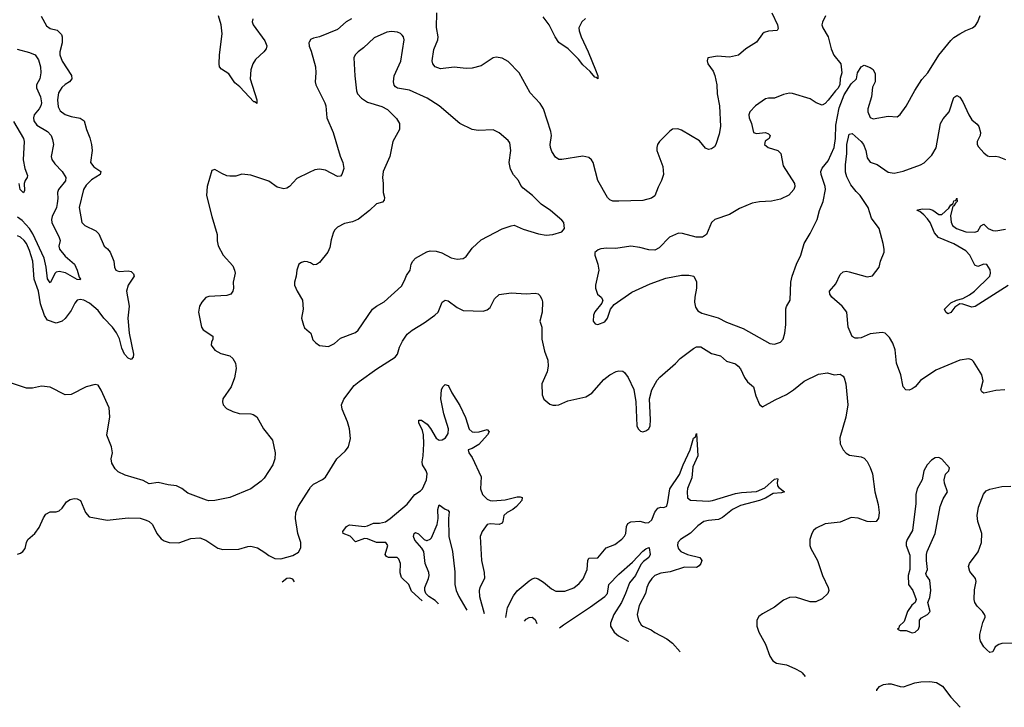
# Model space of a CAD drawing. Header units: inches. Extents: x 1552611 to 1694776, y 811966 to 917215.
# Tile 357 of 549: x 1658065 to 1664647, y 829769 to 834365. Entities that reach past the tile are written whole.
import ezdxf

# ---------------------------------------------------------------- set-up
doc = ezdxf.new("R2010")
doc.units = ezdxf.units.IN
doc.header["$MEASUREMENT"] = 0
for name, color, linetype in [('B6853', 7, 'Continuous'), ('B6862', 7, 'Continuous'), ('B6863', 7, 'Continuous')]:
    doc.layers.add(name, color=color, linetype=linetype)

msp = doc.modelspace()

# ---------------------------------------------------------------- linework, layer by layer
at = {"layer": 'B6853', "color": 5}
for points, elevation in [([(1658208.6, 834388.6), (1658243.7, 834323.7), (1658270, 834305.4), (1658315.2, 834295.2), (1658345.3, 834265.3), (1658350.2, 834250), (1658348.7, 834210), (1658333.2, 834150), (1658333.6, 834130), (1658348.7, 834088.7), (1658411.2, 833991.2), (1658413.2, 833970), (1658398.8, 833950), (1658368.3, 833931.7), (1658347.4, 833912.6), (1658323.9, 833876.1), (1658316.9, 833830), (1658321.7, 833781.7), (1658336.5, 833756.5), (1658370, 833732.1), (1658410, 833717.9), (1658470, 833706.5), (1658497.3, 833690), (1658512.1, 833630), (1658535, 833575), (1658545, 833530), (1658548.7, 833490), (1658538.4, 833410), (1658561.5, 833381.5), (1658608, 833350), (1658602.4, 833330), (1658544.7, 833295.3), (1658510, 833259.8), (1658491.3, 833230), (1658462.2, 833110), (1658481.3, 833010), (1658500.3, 832990), (1658574.5, 832954.5), (1658593.9, 832933.9), (1658630, 832851), (1658653.2, 832833.2), (1658671, 832810), (1658693.4, 832750), (1658699.1, 832710), (1658707.3, 832690), (1658730, 832682.8), (1658790, 832686), (1658810, 832680.9), (1658827, 832667), (1658829.4, 832650), (1658790.1, 832590), (1658779, 832550), (1658796, 832450), (1658789.1, 832370.9), (1658797.4, 832270), (1658825.1, 832130), (1658822.9, 832110), (1658810, 832093), (1658790, 832102.7), (1658766.8, 832130), (1658747.5, 832170), (1658732.6, 832232.6), (1658711.8, 832271.8), (1658684.6, 832310), (1658627.6, 832370), (1658590, 832421.8), (1658532.1, 832470), (1658493.3, 832490), (1658470, 832495), (1658450, 832489.7), (1658434, 832470), (1658410, 832421.3), (1658370, 832367.8), (1658350, 832349.6), (1658310, 832335.6), (1658250, 832356.4), (1658230, 832386.6), (1658204.5, 832464.5), (1658190.3, 832550.3), (1658162.4, 832630), (1658154, 832750), (1658130, 832823.1), (1658110, 832868.8), (1658095, 832890), (1658070, 832911.7), (1658050, 832919.9)], 880), ([(1659623.2, 834370), (1659619.2, 834350), (1659626.7, 834330), (1659704.5, 834224.5), (1659717, 834190), (1659712.3, 834170), (1659697.1, 834150), (1659641, 834099), (1659624.7, 834070), (1659611.2, 834030), (1659606.9, 833970), (1659650.7, 833830), (1659650, 833805.1), (1659636.6, 833816.6), (1659630, 833816), (1659535.7, 833915.7), (1659503.5, 833943.5), (1659463.3, 834003.3), (1659414.3, 834034.3), (1659401.9, 834050), (1659397.8, 834070), (1659401.7, 834130), (1659419.4, 834270), (1659412.7, 834330), (1659395.1, 834390)], 880), ([(1658048.4, 834168.4), (1658130, 834146), (1658168.2, 834130), (1658190, 834096.4), (1658205, 834050), (1658206.6, 834010), (1658199.3, 833970), (1658178.5, 833930), (1658178.6, 833910), (1658203.2, 833850), (1658211.3, 833810), (1658206.8, 833790), (1658195.2, 833770), (1658162.2, 833730), (1658156.9, 833710), (1658159.2, 833690), (1658180.4, 833660.4), (1658250, 833616.9), (1658274.7, 833590), (1658284.8, 833564.8), (1658291.1, 833530), (1658276.5, 833450), (1658280.9, 833430), (1658300.9, 833400.9), (1658350, 833350.2), (1658373.3, 833310), (1658371.1, 833288.9), (1658324.7, 833230), (1658319, 833210), (1658320.7, 833170), (1658316.5, 833136.5), (1658310.9, 833110), (1658281.4, 833050), (1658277, 833030), (1658279.6, 833010), (1658330.1, 832910), (1658335.3, 832890), (1658327.9, 832850), (1658331.5, 832830), (1658370, 832783.9), (1658431.6, 832730), (1658450.1, 832690.1), (1658463.1, 832643.1), (1658472.6, 832630), (1658470, 832625.6), (1658450, 832627.2), (1658371.8, 832671.8), (1658330, 832682.6), (1658310, 832678.1), (1658301.4, 832670), (1658270, 832606.6), (1658250, 832633.6), (1658243.3, 832710), (1658228.2, 832770), (1658153.7, 832933.7), (1658130, 832970), (1658081.9, 833021.9), (1658050, 833045.4)], 860), ([(1660000, 834213.1), (1659998.4, 834210), (1659999.3, 834190), (1660000, 834188.4)], 920), ([(1658023.7, 833683.7), (1658090.1, 833570), (1658096, 833550), (1658088.4, 833428.4), (1658098.5, 833370), (1658116.4, 833323.6), (1658116.1, 833310), (1658102, 833290), (1658095.6, 833270), (1658096.5, 833223.5), (1658090, 833207), (1658069.2, 833230), (1658060.7, 833270)], 840), ([(1660000, 833342.7), (1659917.4, 833302.6), (1659868.4, 833250), (1659850, 833239.2), (1659830, 833234.8), (1659785.5, 833245.5), (1659730, 833285.6), (1659610, 833326), (1659550, 833331.8), (1659510, 833319.5), (1659470, 833318.4), (1659450, 833322), (1659416.9, 833336.9), (1659370, 833364), (1659350, 833358), (1659317.6, 833250), (1659314.9, 833190), (1659348.8, 833050), (1659384.6, 832930), (1659385.7, 832885.7), (1659392.8, 832852.8), (1659425.3, 832790), (1659490, 832719), (1659502.2, 832690), (1659505, 832670), (1659492.4, 832610), (1659495.5, 832570), (1659490.5, 832550), (1659477.3, 832530), (1659450, 832520.5), (1659330, 832515.4), (1659310, 832507.3), (1659282.5, 832477.5), (1659267, 832450), (1659259.6, 832410), (1659280.2, 832310), (1659292.5, 832292.5), (1659356.3, 832250), (1659356.3, 832230), (1659346.4, 832210), (1659345.7, 832190), (1659370, 832155.3), (1659410, 832134.3), (1659470, 832117.1), (1659490, 832100.7), (1659508, 832070), (1659512.7, 832032.7), (1659502, 831970), (1659478.4, 831910), (1659423.8, 831830), (1659420.5, 831810), (1659425.5, 831790), (1659446.9, 831766.9), (1659490, 831744.9), (1659533.1, 831733.1), (1659610.4, 831730.4), (1659626, 831726), (1659650, 831710.8), (1659695.8, 831630), (1659755.3, 831555.3), (1659772.2, 831470), (1659770.3, 831430), (1659757.4, 831390), (1659698.8, 831301.2), (1659680, 831280), (1659610, 831228.5), (1659469.3, 831170.7), (1659370, 831151.8), (1659330, 831149.7), (1659313.3, 831153.3), (1659190, 831199.7), (1659150, 831231.5), (1659114, 831250), (1659056.6, 831256.6), (1658990, 831272.2), (1658930, 831262.7), (1658890, 831284.5), (1658770, 831319.6), (1658723.1, 831343.1), (1658703.5, 831363.5), (1658681.5, 831401.5), (1658677.4, 831430), (1658685.1, 831470), (1658679.7, 831510), (1658647.4, 831587.4), (1658667.2, 831710), (1658662.2, 831770), (1658610, 831889), (1658590, 831922.7), (1658570, 831926.6), (1658510, 831911.3), (1658410, 831860.5), (1658370, 831856.3), (1658270, 831908.3), (1658210, 831914.5), (1658150, 831901), (1658110, 831901), (1657990, 831941.1)], 920), ([(1660000, 832743), (1659990, 832746.6), (1659970, 832749.3), (1659950, 832742.7), (1659931, 832730), (1659917.3, 832690), (1659914, 832650), (1659902, 832610), (1659903, 832590), (1659920.4, 832550), (1659956.5, 832490), (1659960.3, 832430), (1659949.2, 832370), (1659962.3, 832322.3), (1659970, 832305.5), (1660000, 832279.4)], 940), ([(1658050, 830792.6), (1658070, 830799), (1658086, 830810), (1658101.1, 830830), (1658109.7, 830870), (1658120.7, 830890), (1658166, 830930), (1658196.3, 830970), (1658225.2, 831034.8), (1658240.9, 831059.1), (1658270, 831076.1), (1658310, 831075.8), (1658330, 831081.5), (1658350, 831100.3), (1658377.5, 831142.5), (1658403, 831157), (1658430, 831163.4), (1658450, 831161.8), (1658471.8, 831150), (1658504, 831070), (1658530, 831042.6), (1658650, 831018.7), (1658790, 831035.5), (1658870, 831032.7), (1658910, 831020.5), (1658930.8, 831010), (1658953.4, 830990), (1658983, 830930), (1659010, 830895.5), (1659030, 830881.3), (1659064.7, 830870), (1659130, 830867.2), (1659210, 830897.6), (1659270, 830902), (1659310, 830886.8), (1659390, 830832.7), (1659422.6, 830822.6), (1659530, 830825.3), (1659590, 830844.2), (1659610, 830845.7), (1659654.6, 830834.6), (1659704.4, 830804.4), (1659730, 830782.8), (1659770, 830762.8), (1659810, 830762), (1659890, 830782.6), (1659930, 830806), (1659944.4, 830835.6), (1659943.5, 830870), (1659923.5, 830930), (1659908.4, 831030), (1659910.9, 831070), (1659928, 831112), (1660000, 831223.8)], 920), ([(1659901.7, 830606.5), (1659890, 830625.2), (1659870, 830632.7), (1659850, 830629.2), (1659820.8, 830604.9)], 920)]:
    msp.add_lwpolyline(points, dxfattribs=dict(at, elevation=elevation))
at = {"layer": 'B6862', "color": 5, "elevation": 920}
for points in [[(1663294.6, 830000), (1663315.3, 829975.3), (1663315.6, 829974.1)], [(1663794.3, 829879.2), (1663795.2, 829884.8), (1663813.5, 829906.5), (1663839.9, 829919.9), (1663870, 829926.4), (1663890, 829925.1), (1663950, 829908.4), (1663973.9, 829906.1), (1664048.8, 829931.2), (1664090, 829939.7), (1664150, 829940.8), (1664193.5, 829933.5), (1664234, 829910), (1664290, 829837), (1664352.7, 829768.5)]]:
    msp.add_lwpolyline(points, dxfattribs=at)
at = {"layer": 'B6863', "color": 5}
for points, elevation in [([(1660282.3, 834370), (1660247.9, 834350), (1660190, 834300.3), (1660070, 834249.7), (1660030, 834242.4), (1660010, 834232.8), (1660000, 834213.1)], 920), ([(1663093, 834410), (1663130.2, 834330), (1663134.6, 834305.4), (1663127.5, 834292.5), (1663070, 834287.7), (1663040.7, 834279.3), (1663029.5, 834270.5), (1662990, 834215.8), (1662919.6, 834170), (1662870, 834127.8), (1662810, 834113.5), (1662730, 834120.4), (1662666, 834110), (1662660.7, 834090), (1662664.9, 834070), (1662699.9, 834019.9), (1662712.8, 833992.8), (1662724.6, 833930), (1662727.6, 833870), (1662743.6, 833790), (1662749.1, 833650.9), (1662739.9, 833600.1), (1662719.3, 833530), (1662710, 833516), (1662690, 833500.9), (1662670, 833496.2), (1662650, 833507.3), (1662610, 833554.3), (1662490, 833626.3), (1662464.1, 833635.9), (1662430, 833634), (1662410, 833619.5), (1662342.4, 833550), (1662328.5, 833530), (1662323.1, 833510), (1662323.7, 833490), (1662363.7, 833383.7), (1662368.8, 833330), (1662356.5, 833290), (1662333.7, 833246.3), (1662311.5, 833188.5), (1662288.3, 833171.7), (1662230, 833156.1), (1662070, 833150.8), (1662030, 833152.6), (1662010, 833161.6), (1661995.3, 833175.3), (1661930, 833289.2), (1661898.8, 833410), (1661887.6, 833427.6), (1661870, 833442.7), (1661830, 833451.9), (1661689.8, 833429.8), (1661670, 833431), (1661646.2, 833446.2), (1661623.2, 833483.2), (1661613.3, 833510), (1661611.9, 833530), (1661619.8, 833590), (1661616.6, 833616.6), (1661566.3, 833770), (1661545.4, 833805.4), (1661476.9, 833876.9), (1661404.2, 834010), (1661330, 834085.7), (1661290, 834107.1), (1661250, 834115.1), (1661230, 834109.7), (1661150, 834056.9), (1661090, 834041.3), (1661050, 834039.2), (1660970, 834047.2), (1660877.6, 834037.6), (1660841.6, 834050), (1660827.1, 834070), (1660822, 834090), (1660834.6, 834165.4), (1660860.9, 834230), (1660863.1, 834250), (1660851.8, 834311.8), (1660852.9, 834410)], 920), ([(1661847.4, 834372.6), (1661822.4, 834350), (1661803.9, 834310), (1661804.3, 834290), (1661817.5, 834250), (1661865.3, 834150), (1661915.3, 834030), (1661930.9, 833990), (1661930.2, 833969.8), (1661919.4, 833979.4), (1661910, 833979.7), (1661878.3, 834018.3), (1661830, 834064.2), (1661801.5, 834101.5), (1661731.3, 834171.3), (1661670, 834212.4), (1661643.8, 834250), (1661605, 834330), (1661565.2, 834385.2)], 880), ([(1663450.6, 834390), (1663430.6, 834349.4), (1663427.3, 834330), (1663433.4, 834310), (1663470.4, 834250), (1663490.4, 834170), (1663507.8, 834127.8), (1663553.4, 834070), (1663560.4, 834010), (1663549.1, 833970.9), (1663547.2, 833930), (1663535.1, 833904.9), (1663518, 833890), (1663470, 833826.6), (1663450, 833803.7), (1663430, 833793.2), (1663390, 833809.3), (1663350, 833835.1), (1663230, 833872.3), (1663210, 833874.5), (1663170, 833864.5), (1663110, 833840.9), (1663070, 833840.7), (1663050, 833835.1), (1662984.2, 833790), (1662946, 833750), (1662938.9, 833730), (1662940.9, 833710), (1662956.1, 833670), (1662970, 833610.8), (1662990, 833603.8), (1663050, 833610.8), (1663070, 833601), (1663081, 833590), (1663076, 833570), (1663047.5, 833552.5), (1663043.1, 833530), (1663068, 833510), (1663132.7, 833490), (1663152.4, 833470), (1663169.1, 833389.1), (1663244.4, 833270), (1663246, 833250), (1663239.3, 833230), (1663207.2, 833192.8), (1663150, 833165.6), (1663090, 833151.8), (1663010, 833147.3), (1662961.7, 833138.3), (1662876.2, 833103.8), (1662810, 833062.6), (1662711, 833030), (1662690, 833009), (1662657.1, 832930), (1662630, 832912), (1662588.1, 832911.9), (1662496.2, 832936.2), (1662470, 832936.9), (1662409.4, 832910.6), (1662340.3, 832839.7), (1662310, 832824.5), (1662270, 832827.3), (1662210, 832842.9), (1662150, 832851.8), (1662050, 832835.8), (1661990, 832838), (1661950, 832834), (1661932.8, 832827.2), (1661910.8, 832809.2), (1661910.7, 832790), (1661930.4, 832730.4), (1661935.5, 832690), (1661914, 832590), (1661914, 832570), (1661926.8, 832530), (1661951, 832510), (1661962.8, 832490), (1661957.3, 832470), (1661910, 832412.3), (1661901.3, 832390), (1661899.1, 832350), (1661912.8, 832332.8), (1661930, 832328.4), (1661975.5, 832344.5), (1661995.4, 832370), (1662014, 832430), (1662038.3, 832461.7), (1662156.9, 832543.1), (1662280.2, 832599.8), (1662383.9, 832636.1), (1662490, 832656.9), (1662538.3, 832658.3), (1662570.8, 832650), (1662590, 832612), (1662590.4, 832570), (1662578.4, 832510), (1662576.7, 832476.7), (1662582.8, 832442.8), (1662598.4, 832418.4), (1662624.2, 832404.2), (1662733.1, 832373.1), (1662790, 832343.7), (1662900.8, 832300.8), (1663080.2, 832200.2), (1663110, 832195.3), (1663150, 832208.9), (1663169.7, 832230.3), (1663180.4, 832270), (1663186.5, 832326.5), (1663187.3, 832432.7), (1663191.5, 832448.5), (1663215.1, 832490), (1663220.7, 832610), (1663229.4, 832650), (1663258.7, 832730), (1663287.6, 832790), (1663309.7, 832870), (1663350, 832936.3), (1663395.1, 833030), (1663411, 833089), (1663435.1, 833150), (1663451.2, 833230), (1663449.7, 833250), (1663423.5, 833330), (1663420.9, 833350), (1663428.3, 833371.7), (1663470, 833422.3), (1663510.5, 833510), (1663517.7, 833570), (1663519.8, 833660.2), (1663543.8, 833776.2), (1663577, 833863), (1663623.3, 833936.7), (1663659.5, 833970), (1663665.6, 834010), (1663690, 834050.8), (1663710, 834061), (1663750, 834044.7), (1663770, 834031.3), (1663782.8, 834002.8), (1663782.8, 833950), (1663765.8, 833914.2), (1663759.6, 833850), (1663735.3, 833770), (1663735.3, 833750), (1663750, 833710.5), (1663770, 833703.1), (1663870, 833720.3), (1663930, 833714.8), (1663950, 833731), (1663990, 833786.8), (1664047.7, 833892.3), (1664094.9, 833965.1), (1664136.3, 834010), (1664210, 834128), (1664290, 834224.9), (1664310, 834244.9), (1664349.7, 834270.3), (1664390, 834292.7), (1664435.3, 834310), (1664454, 834326), (1664469.3, 834350), (1664486, 834394)], 940), ([(1660000, 832279.4), (1660010.8, 832270), (1660025.2, 832225.2), (1660044.5, 832204.5), (1660070, 832186), (1660130, 832180.7), (1660170, 832200.5), (1660210, 832236.3), (1660310, 832274.9), (1660327, 832290), (1660424.2, 832430), (1660450, 832450.3), (1660502, 832478), (1660616.5, 832583.5), (1660638.2, 832621.8), (1660650, 832654), (1660674.5, 832690), (1660682, 832730), (1660693, 832750), (1660711.6, 832770), (1660786, 832814), (1660810, 832820.3), (1660850, 832818.3), (1660886.1, 832806.1), (1660950, 832772.7), (1660990, 832764.9), (1661030, 832768.7), (1661050, 832782), (1661090, 832838), (1661150, 832893.7), (1661290, 832968), (1661350, 832987.7), (1661370, 832990.5), (1661430, 832964.9), (1661533.8, 832933.8), (1661584.4, 832924.4), (1661628.7, 832930), (1661690, 832948), (1661706.6, 832970), (1661702, 833010), (1661690, 833026), (1661613.2, 833090), (1661551.1, 833131.1), (1661492.3, 833190), (1661430, 833238.7), (1661415.9, 833255.9), (1661398.9, 833290), (1661366.9, 833326.9), (1661346.5, 833366.5), (1661338.2, 833410), (1661348.6, 833490), (1661340.8, 833540.8), (1661330, 833558), (1661270, 833609.4), (1661230, 833629.4), (1661130, 833623.6), (1661090, 833631.8), (1661007, 833670), (1660870, 833789.6), (1660790, 833840.5), (1660670, 833893.6), (1660590, 833907), (1660576.9, 833916.9), (1660568.2, 833928.2), (1660564.2, 833950), (1660568.3, 833990), (1660612.6, 834087.4), (1660635.3, 834230), (1660630.8, 834250), (1660622.2, 834262.2), (1660610, 834273.7), (1660590, 834281.7), (1660550, 834286), (1660518.4, 834281.6), (1660435.6, 834244.4), (1660363.4, 834176.6), (1660328.2, 834150), (1660308.5, 834130), (1660299.5, 834110), (1660304.9, 833990), (1660315.8, 833890), (1660323.7, 833870), (1660350, 833840.4), (1660390, 833813.7), (1660485.1, 833785.1), (1660524, 833764), (1660584.4, 833704.4), (1660604.4, 833670), (1660604.4, 833630), (1660559.5, 833550), (1660539.6, 833450), (1660494.4, 833350), (1660490.4, 833310), (1660495.8, 833270), (1660495.8, 833210), (1660504, 833176), (1660500.7, 833159.3), (1660490, 833146), (1660450, 833135.1), (1660403.8, 833090), (1660330, 833032.4), (1660290, 833014.7), (1660237.3, 833002.7), (1660190, 832978), (1660170, 832958), (1660161.4, 832938.6), (1660146.2, 832893.8), (1660137.6, 832842.4), (1660124, 832810), (1660070, 832741.2), (1660050, 832729.2), (1660030, 832725.2), (1660010, 832739.3), (1660000, 832743)], 940), ([(1660000, 834188.4), (1660014.1, 834154.1), (1660041.5, 834050), (1660045.2, 834010), (1660040.7, 833950), (1660044.7, 833930), (1660105.3, 833810), (1660111.8, 833790), (1660118.4, 833710), (1660159.6, 833610), (1660207.4, 833452.6), (1660224.5, 833410), (1660231.1, 833370), (1660219.6, 833330), (1660210, 833319.7), (1660190, 833316.4), (1660110, 833359), (1660070, 833365.3), (1660038.6, 833361.4), (1660000, 833342.7)], 920), ([(1664650, 831891.6), (1664590, 831887.2), (1664510, 831869.4), (1664496.5, 831876.5), (1664489.4, 831890), (1664505.4, 831950), (1664496.3, 831990), (1664441.1, 832081.1), (1664430, 832091.6), (1664410, 832098.7), (1664350, 832088), (1664190, 832021.6), (1664087.3, 831952.7), (1664050, 831911.2), (1664030, 831897.7), (1664010, 831888.2), (1663989.7, 831889.7), (1663971.1, 831911.1), (1663956, 831990), (1663926.2, 832070), (1663917.7, 832157.7), (1663902.3, 832202.3), (1663880.5, 832240.5), (1663850, 832269.5), (1663830, 832274.7), (1663750, 832266), (1663690, 832239.3), (1663670, 832235), (1663650, 832236), (1663630, 832248.2), (1663603.5, 832310), (1663595.1, 832410), (1663564, 832450), (1663494.7, 832510), (1663480.5, 832530), (1663477.4, 832550), (1663521.3, 832598.7), (1663550, 832662.4), (1663570, 832680.3), (1663590, 832683.9), (1663610, 832679.7), (1663730, 832645.3), (1663766.2, 832653.8), (1663809.4, 832710), (1663819.5, 832750), (1663842.9, 832810), (1663844.5, 832830), (1663837.6, 832870), (1663810.7, 832970), (1663758.6, 833038.6), (1663736.5, 833110), (1663683.2, 833190), (1663656.5, 833216.5), (1663622.1, 833262.1), (1663594.5, 833314.5), (1663585.8, 833345.8), (1663584.3, 833395.7), (1663593.9, 833470), (1663593.2, 833530), (1663610, 833599.5), (1663630, 833604.6), (1663690, 833551), (1663706.2, 833530), (1663721.8, 833490), (1663730, 833440.5), (1663750, 833411.8), (1663797.4, 833397.4), (1663870, 833346.5), (1663910, 833339.7), (1663970, 833352.2), (1664086, 833394), (1664111.5, 833408.5), (1664161.7, 833458.3), (1664190.5, 833509.5), (1664220.8, 833670), (1664237.9, 833702.1), (1664277.7, 833750), (1664310, 833843.8), (1664330, 833859.3), (1664350, 833846.7), (1664370, 833815.3), (1664409, 833729), (1664430, 833696.2), (1664465.9, 833665.9), (1664477.3, 833650), (1664488.4, 833610), (1664484.7, 833590), (1664466.4, 833550), (1664466, 833530), (1664474.2, 833514.2), (1664510, 833474.9), (1664535.4, 833455.4), (1664550, 833450.3), (1664590, 833453.1), (1664610, 833449), (1664654.8, 833430)], 920), ([(1664671.8, 832588.2), (1664452.3, 832447.7), (1664430, 832443.9), (1664370, 832463.8), (1664350, 832465), (1664316.7, 832443.3), (1664290, 832408.4), (1664270, 832399.5), (1664255.8, 832410), (1664247.8, 832430), (1664266.1, 832450), (1664290, 832472.9), (1664326.9, 832490), (1664370, 832501.8), (1664414.8, 832525.2), (1664447.8, 832550), (1664549.7, 832650), (1664555, 832670), (1664553, 832693), (1664529.6, 832729.6), (1664510, 832729.7), (1664470, 832715.5), (1664450, 832724.5), (1664416.9, 832790), (1664390, 832819.6), (1664310, 832867.5), (1664208, 832908), (1664180.8, 832940.8), (1664150.3, 833010.3), (1664134.2, 833034.2), (1664110, 833060.3), (1664082.5, 833082.5), (1664065.1, 833090), (1664066.3, 833093.7), (1664099.4, 833100.6), (1664150, 833098.7), (1664170, 833091), (1664210, 833063.3), (1664230, 833063.3), (1664275.7, 833104.3), (1664290, 833127), (1664294.5, 833125.5), (1664293.6, 833130), (1664304, 833136), (1664310, 833153.2), (1664323.3, 833156.7), (1664330, 833171.4), (1664332.4, 833150), (1664320.5, 833139.5), (1664310, 833119.7), (1664302.2, 833117.8), (1664287.2, 833052.8), (1664292, 833012), (1664301.1, 832990), (1664327.9, 832970), (1664390, 832946.3), (1664450, 832944), (1664470, 832950.6), (1664490, 832986), (1664510, 832998.8), (1664538, 832970), (1664570, 832955.8), (1664590, 832954.4), (1664654.2, 832965.8)], 880), ([(1660000, 831223.8), (1660010, 831239.3), (1660030, 831260.4), (1660090, 831290.4), (1660110, 831306.7), (1660186, 831430), (1660240.1, 831479.9), (1660262.9, 831510), (1660275.6, 831564.4), (1660269.7, 831630), (1660256.9, 831676.9), (1660221.7, 831761.7), (1660217.4, 831790), (1660231.4, 831828.6), (1660301.4, 831918.6), (1660333.4, 831946.6), (1660451.5, 832030), (1660575.8, 832110), (1660591.7, 832130), (1660604.6, 832175.4), (1660623.5, 832216.5), (1660656.4, 832263.6), (1660689.5, 832290), (1660770, 832339), (1660840.5, 832390), (1660862, 832410), (1660890, 832476.3), (1660909.2, 832490), (1660930, 832485.7), (1660990, 832441.5), (1661030, 832420.8), (1661164.2, 832415.8), (1661190, 832424.9), (1661210, 832441.3), (1661240, 832500), (1661270, 832528.8), (1661350, 832539.5), (1661450, 832532.8), (1661510, 832537.8), (1661530, 832531.8), (1661541, 832521), (1661555.8, 832495.8), (1661559.7, 832479.7), (1661558.8, 832410), (1661542.4, 832350), (1661554.4, 832310), (1661556.3, 832230), (1661573.1, 832150), (1661594.6, 832090), (1661596.9, 832050), (1661590.4, 832010.4), (1661554.6, 831930), (1661557.4, 831857.4), (1661568, 831828), (1661610, 831795.8), (1661630, 831788.4), (1661650, 831788.2), (1661670, 831790.4), (1661730, 831817), (1661850, 831843.1), (1661890, 831868.8), (1661970, 831960.3), (1662010, 831992), (1662053.4, 832013.4), (1662070, 832018), (1662095.9, 832015.9), (1662107.5, 832007.5), (1662133.2, 831973.2), (1662170, 831892), (1662184, 831810), (1662190.7, 831650), (1662198.8, 831630), (1662214, 831614), (1662230, 831610.7), (1662250, 831616.3), (1662270, 831630.7), (1662278.9, 831650), (1662282.4, 831690), (1662276.2, 831830), (1662291.4, 831890), (1662325.4, 831954.6), (1662343.7, 831976.3), (1662450, 832067.2), (1662480.7, 832099.3), (1662570, 832167.2), (1662590, 832177.7), (1662617.4, 832177.4), (1662690, 832133.4), (1662750, 832117.5), (1662790, 832082.7), (1662850, 832063.8), (1662867.2, 832050), (1662883.2, 832030), (1662910, 831973.4), (1662930, 831944), (1662970.3, 831910.3), (1662985.5, 831850), (1663010, 831792), (1663030, 831776), (1663115.6, 831824.4), (1663190, 831858.7), (1663238.4, 831890), (1663310, 831948.4), (1663405.3, 831994.7), (1663464.5, 832004.5), (1663510, 831991), (1663550, 831994.8), (1663570, 831981), (1663575.5, 831970), (1663588, 831930), (1663601.3, 831790), (1663588.4, 831708.4), (1663547.2, 831570), (1663550.3, 831530), (1663569.2, 831489.2), (1663590, 831466.4), (1663613, 831453), (1663690, 831442.4), (1663710, 831433.4), (1663730, 831410.7), (1663751.2, 831371.2), (1663766.3, 831330), (1663781.1, 831210), (1663803.6, 831123.6), (1663810.2, 831070), (1663806.6, 831033.4), (1663790, 831011.6), (1663752.7, 831007.3), (1663730, 831011), (1663670, 831033.6), (1663623.2, 831036.8), (1663550, 831007.2), (1663450, 830994.7), (1663390, 830966), (1663372.4, 830950), (1663359.5, 830930), (1663346.4, 830890), (1663346, 830850), (1663352.7, 830830), (1663398, 830750), (1663432.2, 830650), (1663470.3, 830570), (1663474.4, 830550), (1663468, 830530), (1663430, 830493.6), (1663387.2, 830472.8), (1663350, 830474), (1663250, 830505.1), (1663210, 830502.9), (1663170, 830485.1), (1663110, 830437.6), (1663030, 830392.7), (1663005.5, 830374.5), (1662992.7, 830350), (1662992, 830310), (1663005.7, 830270), (1663050, 830190.8), (1663080.4, 830110), (1663099.9, 830079.9), (1663123.7, 830063.7), (1663190, 830052), (1663247.7, 830027.7), (1663290, 830005.5), (1663294.6, 830000)], 920), ([(1660756, 830480), (1660684.7, 830544.7), (1660666, 830590), (1660616.4, 830636.4), (1660607.8, 830667.8), (1660609.8, 830730), (1660599.4, 830759.4), (1660588.9, 830768.9), (1660530, 830769.8), (1660516.6, 830776.6), (1660509, 830790), (1660525, 830850), (1660511.8, 830870), (1660450, 830871), (1660390, 830893.7), (1660370, 830896.6), (1660310, 830874.8), (1660273.4, 830913.4), (1660226.6, 830930), (1660224.7, 830944.7), (1660250, 830978), (1660270, 830988.3), (1660370, 830977.5), (1660390, 830981.6), (1660430, 830999.8), (1660470, 830998.6), (1660510, 831009), (1660540.8, 831030), (1660654.2, 831125.8), (1660706.6, 831190), (1660744.5, 831215.5), (1660757.5, 831230), (1660785.5, 831290), (1660789.2, 831329.2), (1660781.8, 831350), (1660757.7, 831390), (1660755.7, 831410), (1660763.2, 831450), (1660766.4, 831530), (1660764.4, 831590), (1660757.8, 831617.8), (1660732.8, 831670), (1660732.3, 831687.7), (1660750, 831687.2), (1660790, 831661.4), (1660812.3, 831632.3), (1660850, 831567.3), (1660870, 831553.6), (1660890, 831555.5), (1660910.7, 831570), (1660930, 831599.3), (1660932.2, 831630), (1660899.4, 831730), (1660879.8, 831830), (1660883.7, 831890), (1660893.7, 831910), (1660910, 831925.3), (1660930, 831919.6), (1660933.9, 831913.9), (1660953.5, 831870), (1661006.6, 831786.6), (1661044.8, 831704.8), (1661070, 831628.4), (1661090, 831610.4), (1661106.7, 831606.7), (1661137.2, 831610), (1661190, 831624.7), (1661202.6, 831610), (1661192.7, 831590), (1661134.8, 831525.2), (1661090, 831499.2), (1661062, 831490), (1661067.7, 831470), (1661090, 831438.8), (1661148.9, 831310), (1661146.5, 831230), (1661159.6, 831190), (1661190, 831159.1), (1661210, 831150.2), (1661228.2, 831148.2), (1661310, 831155.9), (1661390, 831175.9), (1661410, 831176.5), (1661424.4, 831170), (1661422.4, 831150), (1661386.4, 831110), (1661361.2, 831090), (1661323.8, 831070), (1661300.5, 831050), (1661295.2, 831010), (1661290, 831000.5), (1661270, 830989.8), (1661210, 830995.8), (1661190.2, 830989.8), (1661157.1, 830942.9), (1661142.8, 830910), (1661152.3, 830750), (1661170.2, 830670), (1661172.9, 830630), (1661141.3, 830570), (1661136.9, 830550), (1661138, 830510), (1661169.4, 830396.4)], 880), ([(1661315.6, 830368.1), (1661325, 830435), (1661365.5, 830514.5), (1661390, 830547.5), (1661470, 830614.8), (1661490, 830627.5), (1661510, 830633.4), (1661530, 830627.1), (1661565.9, 830605.9), (1661619.7, 830559.7), (1661650, 830545.7), (1661710, 830545.5), (1661770, 830567.6), (1661804.1, 830595.9), (1661832, 830628), (1661858.3, 830690), (1661863.5, 830750), (1661870, 830765.5), (1661930, 830768.7), (1661986.3, 830833.7), (1662042.7, 830857.3), (1662090, 830893.1), (1662108.2, 830911.8), (1662117.4, 830930), (1662122, 830978), (1662130, 830997.3), (1662150, 831007.5), (1662210, 831012.8), (1662250, 831001.1), (1662270, 831004.4), (1662290, 831021.7), (1662310, 831072.4), (1662330, 831100.3), (1662350, 831105.5), (1662370, 831104), (1662390, 831112.4), (1662398.7, 831141.3), (1662411.1, 831230), (1662476.1, 831323.9), (1662500.6, 831390), (1662547.2, 831490), (1662570, 831567.2), (1662583.5, 831576.5), (1662590, 831598), (1662598.1, 831450), (1662564.1, 831375.9), (1662558.6, 831301.4), (1662529.7, 831230.3), (1662526.2, 831210), (1662529.3, 831169.3), (1662550, 831152.7), (1662670, 831145.6), (1662695.8, 831150), (1662850, 831198.7), (1662890, 831205.2), (1662990, 831210.6), (1663045.1, 831234.9), (1663110, 831293.5), (1663130, 831297.1), (1663133.7, 831293.7), (1663128.8, 831271.2), (1663130.8, 831250), (1663138.8, 831238.8), (1663178.3, 831210), (1663157, 831203), (1663102, 831198), (1663050, 831167), (1663011, 831150), (1662883.3, 831116.7), (1662830.1, 831090), (1662762.2, 831037.8), (1662736.4, 831023.6), (1662670, 831017.8), (1662638, 831010), (1662599.3, 830980.7), (1662548.2, 830931.8), (1662481.3, 830890), (1662464.6, 830870), (1662462.8, 830850), (1662470, 830827), (1662484.6, 830810), (1662530.1, 830790.1), (1662612.7, 830770), (1662624.9, 830750), (1662618.2, 830730), (1662606.6, 830713.4), (1662590, 830703.8), (1662510, 830705), (1662413.3, 830673.3), (1662350, 830664.9), (1662311.1, 830648.9), (1662290.1, 830629.9), (1662270, 830601.1), (1662257.5, 830570), (1662248.8, 830530), (1662206.4, 830450), (1662193.4, 830390), (1662201.1, 830350), (1662220.5, 830320.5), (1662230.7, 830310), (1662287, 830287), (1662310, 830269.3), (1662390, 830226), (1662430, 830197.2), (1662480.6, 830138.4)], 880), ([(1664710, 830197.6), (1664630, 830194), (1664610.7, 830189.3), (1664586.8, 830173.2), (1664570, 830139.3), (1664550, 830135.1), (1664530, 830152), (1664510, 830172.7), (1664487.6, 830210), (1664482.9, 830230), (1664483.9, 830256.1), (1664504.1, 830335.9), (1664519, 830370), (1664518, 830378), (1664515.3, 830390), (1664500.9, 830410), (1664465.3, 830445.3), (1664449.8, 830469.8), (1664445.1, 830490), (1664446.6, 830553.4), (1664458.3, 830610), (1664453.5, 830630), (1664416.3, 830676.3), (1664407.6, 830710), (1664415.3, 830730), (1664472.1, 830807.9), (1664495, 830870), (1664496.3, 830930), (1664470.9, 831010), (1664464.6, 831050), (1664473.8, 831106.2), (1664506.7, 831193.3), (1664524.9, 831215.1), (1664550, 831226), (1664630, 831243.6), (1664690, 831246.4)], 920), ([(1660865.2, 830457.5), (1660862.4, 830462.4), (1660843.4, 830483.4), (1660799.2, 830510), (1660780.1, 830530), (1660772.3, 830550), (1660772.5, 830570), (1660797.5, 830630), (1660802.1, 830650), (1660800.2, 830670), (1660776.4, 830730), (1660765.9, 830810), (1660753.4, 830833.4), (1660706.9, 830886.9), (1660698.6, 830910), (1660701.7, 830930), (1660710, 830937.8), (1660730, 830929.2), (1660769.5, 830889.5), (1660783.9, 830883.9), (1660790, 830882.7), (1660808, 830892), (1660817.5, 830902.5), (1660855.7, 830990), (1660861.7, 831030), (1660859.8, 831090), (1660870, 831122.8), (1660910, 831092), (1660927, 831087), (1660936, 831076), (1660931.6, 831030), (1660933.7, 830910), (1660959, 830810), (1660973.1, 830673.1), (1660973.6, 830590), (1660982.3, 830550), (1660999.8, 830510), (1661048.4, 830428.4), (1661053.1, 830418.8)], 860), ([(1661674.2, 830298.7), (1661700.5, 830319.5), (1661880.9, 830439.1), (1661977.6, 830510), (1661995, 830530), (1662004.4, 830590), (1662070, 830657.8), (1662161.9, 830738.1), (1662230, 830811.4), (1662250, 830828.2), (1662270, 830836.3), (1662273.8, 830833.8), (1662280.3, 830790), (1662271.7, 830770), (1662236, 830744), (1662216.7, 830723.3), (1662181.2, 830650), (1662140.5, 830599.5), (1662115.4, 830530), (1662087.3, 830470), (1662035.7, 830390), (1662015.1, 830330), (1662014.7, 830310), (1662039.7, 830270), (1662067.1, 830247.1), (1662131.6, 830210), (1662133.1, 830207.8)], 860), ([(1661439.5, 830344.1), (1661450, 830357.6), (1661470, 830368.2), (1661490, 830370.7), (1661510, 830356.3), (1661522.5, 830328.1)], 860)]:
    msp.add_lwpolyline(points, dxfattribs=dict(at, elevation=elevation))
at = {"layer": 'B6863', "color": 5, "elevation": 940}
msp.add_lwpolyline([(1664210, 831438.8), (1664184.2, 831435.8), (1664159.9, 831420.1), (1664130.8, 831390), (1664108.2, 831350), (1664098, 831290), (1664064.4, 831230), (1664054.9, 831190), (1664054.4, 831130), (1664032.7, 830950), (1663997.1, 830890), (1663990.4, 830870), (1663990.4, 830850), (1664014.4, 830785.6), (1664014.8, 830690), (1664004.9, 830650), (1664006, 830590), (1664036, 830550), (1664058, 830490), (1664051.3, 830470), (1664028.5, 830451.5), (1664000.7, 830410), (1663977.5, 830342.5), (1663944.7, 830310), (1663942, 830298), (1663934, 830290), (1663950, 830282), (1663990, 830281), (1664030, 830266), (1664050, 830270.4), (1664072.2, 830290), (1664079.8, 830310), (1664081.1, 830350), (1664092.7, 830367.3), (1664134, 830390), (1664151.8, 830410), (1664136, 830470), (1664150, 830502), (1664156.3, 830550), (1664150, 830618), (1664126, 830650), (1664123.1, 830663.1), (1664133.2, 830690), (1664126, 830750), (1664127.3, 830790), (1664131.2, 830810), (1664184.7, 830930), (1664218, 831110), (1664238.4, 831161.6), (1664267, 831210), (1664246.7, 831266.7), (1664245.6, 831290), (1664252.7, 831327.3), (1664275.1, 831350), (1664281.6, 831370), (1664230, 831428)], close=True, dxfattribs=at)

doc.saveas('drawing.dxf')
